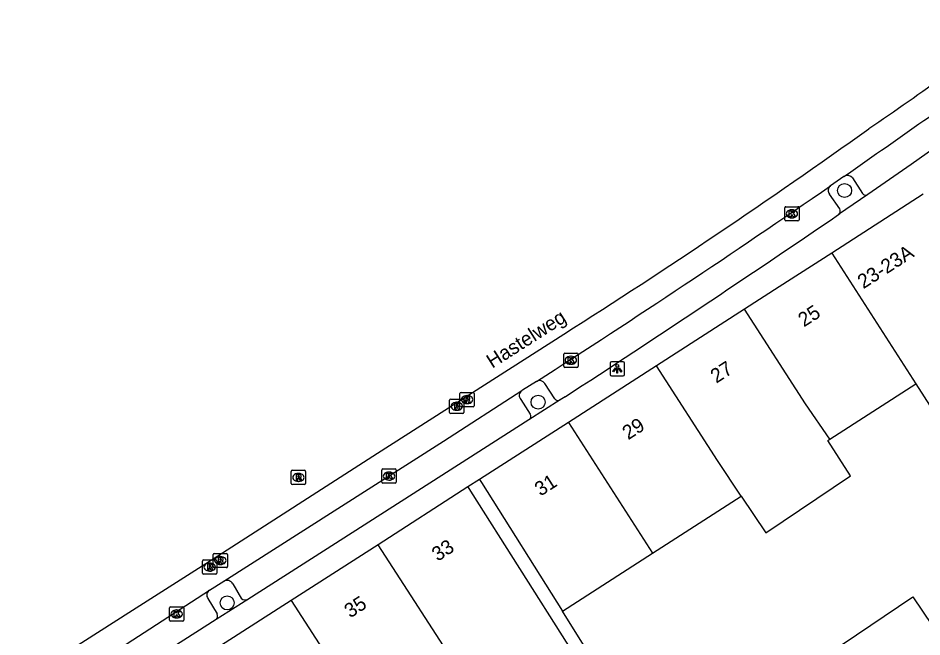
# Model space of a CAD drawing. Extents: x 159503 to 160347, y 382525 to 383272.
# Drawn here: x 159815.5 to 159878.7, y 383171.1 to 383214.4 of the extents above; entities that cross this region are included whole.
import ezdxf

# ---------------------------------------------------------------- set-up
doc = ezdxf.new("R2010")
doc.units = 0
for name, color, linetype in [('IMGEO_Boom', 7, 'Continuous'), ('IMGEO_Kolk', 7, 'Continuous'), ('IMGEO_Lichtpunt', 7, 'Continuous'), ('IMGEO_Openbare_ruimte_label', 7, 'Continuous'), ('IMGEO_Pand', 7, 'Continuous'), ('IMGEO_Pand_nummerreeks', 7, 'Continuous'), ('IMGEO_Parkeervlak_open', 7, 'Continuous'), ('IMGEO_Rijbaan_lokaal_gesloten', 7, 'Continuous'), ('IMGEO_Rioolput', 7, 'Continuous'), ('IMGEO_Voetpad_open', 7, 'Continuous')]:
    doc.layers.add(name, color=color, linetype=linetype)

msp = doc.modelspace()

# ---------------------------------------------------------------- linework, layer by layer
at = {"layer": 'IMGEO_Boom'}
for centre in [(159873.328, 383202.336), (159851.874, 383187.529), (159830.109, 383173.484)]:
    msp.add_circle(centre, 0.489, dxfattribs=at)
at = {"layer": 'IMGEO_Kolk'}
for p, q in [((159869.139, 383200.28), (159869.139, 383201.132)), ((159869.214, 383201.206), (159870.066, 383201.206)), ((159869.627, 383200.986), (159869.652, 383200.986)), ((159870.14, 383201.132), (159870.14, 383200.28)), ((159870.066, 383200.206), (159869.214, 383200.206)), ((159869.65, 383200.426), (159869.625, 383200.426)), ((159853.667, 383190.036), (159853.667, 383190.888)), ((159853.742, 383190.962), (159854.594, 383190.962)), ((159854.155, 383190.742), (159854.18, 383190.742)), ((159854.668, 383190.888), (159854.668, 383190.036)), ((159854.594, 383189.962), (159853.742, 383189.962)), ((159854.178, 383190.182), (159854.153, 383190.182)), ((159840.939, 383181.927), (159840.939, 383182.779)), ((159841.014, 383182.853), (159841.866, 383182.853)), ((159841.427, 383182.633), (159841.452, 383182.633)), ((159841.94, 383182.779), (159841.94, 383181.927)), ((159841.866, 383181.853), (159841.014, 383181.853)), ((159841.45, 383182.073), (159841.425, 383182.073)), ((159826.073, 383172.282), (159826.073, 383173.134)), ((159826.148, 383173.208), (159827, 383173.208)), ((159826.561, 383172.988), (159826.586, 383172.988)), ((159827.074, 383173.134), (159827.074, 383172.282)), ((159827, 383172.208), (159826.148, 383172.208)), ((159826.584, 383172.428), (159826.559, 383172.428))]:
    msp.add_line(p, q, dxfattribs=at)
for points in [[(159869.139, 383200.28), (159869.139, 383201.132)], [(159869.214, 383201.206), (159870.066, 383201.206)], [(159869.46, 383200.906), (159869.583, 383200.906), (159869.583, 383200.755), (159869.713, 383200.906), (159869.877, 383200.906), (159869.731, 383200.755), (159869.884, 383200.506), (159869.732, 383200.506), (159869.647, 383200.67), (159869.583, 383200.603), (159869.583, 383200.506), (159869.46, 383200.506), (159869.46, 383200.906)], [(159870.14, 383201.132), (159870.14, 383200.28)], [(159870.066, 383200.206), (159869.214, 383200.206)], [(159853.667, 383190.036), (159853.667, 383190.888)], [(159853.742, 383190.962), (159854.594, 383190.962)], [(159853.988, 383190.662), (159854.111, 383190.662), (159854.111, 383190.511), (159854.241, 383190.662), (159854.405, 383190.662), (159854.259, 383190.511), (159854.412, 383190.262), (159854.26, 383190.262), (159854.175, 383190.426), (159854.111, 383190.359), (159854.111, 383190.262), (159853.988, 383190.262), (159853.988, 383190.662)], [(159854.668, 383190.888), (159854.668, 383190.036)], [(159854.594, 383189.962), (159853.742, 383189.962)], [(159840.939, 383181.927), (159840.939, 383182.779)], [(159841.014, 383182.853), (159841.866, 383182.853)], [(159841.26, 383182.553), (159841.383, 383182.553), (159841.383, 383182.402), (159841.513, 383182.553), (159841.677, 383182.553), (159841.531, 383182.402), (159841.684, 383182.153), (159841.532, 383182.153), (159841.447, 383182.317), (159841.383, 383182.25), (159841.383, 383182.153), (159841.26, 383182.153), (159841.26, 383182.553)], [(159841.94, 383182.779), (159841.94, 383181.927)], [(159841.866, 383181.853), (159841.014, 383181.853)], [(159826.073, 383172.282), (159826.073, 383173.134)], [(159826.148, 383173.208), (159827, 383173.208)], [(159826.394, 383172.908), (159826.517, 383172.908), (159826.517, 383172.757), (159826.647, 383172.908), (159826.811, 383172.908), (159826.665, 383172.757), (159826.818, 383172.508), (159826.666, 383172.508), (159826.581, 383172.672), (159826.517, 383172.605), (159826.517, 383172.508), (159826.394, 383172.508), (159826.394, 383172.908)], [(159827.074, 383173.134), (159827.074, 383172.282)], [(159827, 383172.208), (159826.148, 383172.208)]]:
    msp.add_lwpolyline(points, dxfattribs=at)
for centre, start, end in [((159869.216, 383201.13), 91.55205, 178.44795), ((159869.216, 383201.13), 91.55205, 178.44795), ((159870.064, 383201.13), 1.55205, 88.44795), ((159870.064, 383201.13), 1.55205, 88.44795), ((159869.216, 383200.282), 181.55205, 268.44795), ((159869.216, 383200.282), 181.55205, 268.44795), ((159870.064, 383200.282), 271.55205, 358.44795), ((159870.064, 383200.282), 271.55205, 358.44795), ((159853.744, 383190.886), 91.55205, 178.44795), ((159853.744, 383190.886), 91.55205, 178.44795), ((159854.592, 383190.886), 1.55205, 88.44795), ((159854.592, 383190.886), 1.55205, 88.44795), ((159853.744, 383190.038), 181.55205, 268.44795), ((159853.744, 383190.038), 181.55205, 268.44795), ((159854.592, 383190.038), 271.55205, 358.44795), ((159854.592, 383190.038), 271.55205, 358.44795), ((159841.016, 383182.777), 91.55205, 178.44795), ((159841.016, 383182.777), 91.55205, 178.44795), ((159841.864, 383182.777), 1.55205, 88.44795), ((159841.864, 383182.777), 1.55205, 88.44795), ((159841.016, 383181.929), 181.55205, 268.44795), ((159841.016, 383181.929), 181.55205, 268.44795), ((159841.864, 383181.929), 271.55205, 358.44795), ((159841.864, 383181.929), 271.55205, 358.44795), ((159826.15, 383173.132), 91.55205, 178.44795), ((159826.15, 383173.132), 91.55205, 178.44795), ((159826.998, 383173.132), 1.55205, 88.44795), ((159826.998, 383173.132), 1.55205, 88.44795), ((159826.15, 383172.284), 181.55205, 268.44795), ((159826.15, 383172.284), 181.55205, 268.44795), ((159826.998, 383172.284), 271.55205, 358.44795), ((159826.998, 383172.284), 271.55205, 358.44795)]:
    msp.add_arc(centre, 0.0765, start, end, dxfattribs=at)
for centre, major_axis, ratio, start_param, end_param in [((159869.626, 383200.706), (-0.387, 0.002), 0.722429, 4.712389, 7.853982), ((159869.651, 383200.706), (-0.39, 0.002), 0.717154, 1.570796, 4.712389), ((159854.154, 383190.462), (-0.387, 0.002), 0.722429, 4.712389, 7.853982), ((159854.179, 383190.462), (-0.39, 0.002), 0.717154, 1.570796, 4.712389), ((159841.426, 383182.353), (-0.387, 0.002), 0.722429, 4.712389, 7.853982), ((159841.451, 383182.353), (-0.39, 0.002), 0.717154, 1.570796, 4.712389), ((159826.56, 383172.708), (-0.387, 0.002), 0.722429, 4.712389, 7.853982), ((159826.585, 383172.708), (-0.39, 0.002), 0.717154, 1.570796, 4.712389)]:
    msp.add_ellipse(centre, major_axis=major_axis, ratio=ratio, start_param=start_param, end_param=end_param, dxfattribs=at)
at = {"layer": 'IMGEO_Lichtpunt'}
for p, q in [((159856.919, 383190.266), (159856.919, 383189.459)), ((159856.919, 383190.266), (159856.919, 383189.459)), ((159857.821, 383190.361), (159857.013, 383190.361)), ((159857.821, 383190.361), (159857.013, 383190.361)), ((159857.915, 383189.459), (159857.915, 383190.266)), ((159857.915, 383189.459), (159857.915, 383190.266)), ((159857.013, 383189.365), (159857.821, 383189.365)), ((159857.013, 383189.365), (159857.821, 383189.365))]:
    msp.add_line(p, q, dxfattribs=at)
for points in [[(159857.293, 383189.93), (159857.332, 383189.902), (159857.144, 383189.64), (159857.106, 383189.667), (159857.293, 383189.93)], [(159857.395, 383189.882), (159857.442, 383189.882), (159857.442, 383189.56), (159857.395, 383189.56), (159857.395, 383189.882)], [(159857.505, 383189.902), (159857.543, 383189.929), (159857.73, 383189.667), (159857.691, 383189.639), (159857.505, 383189.902)]]:
    msp.add_lwpolyline(points, dxfattribs=at)
msp.add_circle((159857.418, 383190.064), 0.0994, dxfattribs=at)
for centre, start, end in [((159857.013, 383190.266), 90, 180), ((159857.013, 383190.266), 90, 180), ((159857.821, 383190.266), 0, 90), ((159857.821, 383190.266), 0, 90), ((159857.013, 383189.459), 180, 270), ((159857.013, 383189.459), 180, 270), ((159857.821, 383189.459), 270, 0), ((159857.821, 383189.459), 270, 360)]:
    msp.add_arc(centre, 0.0946, start, end, dxfattribs=at)
at = {"layer": 'IMGEO_Pand'}
for points in [[(159878.835, 383202.07), (159872.426, 383197.959)], [(159872.426, 383197.959), (159868.758, 383195.606), (159866.332, 383194.046)], [(159872.426, 383197.959), (159878.306, 383188.801)], [(159866.332, 383194.046), (159860.163, 383190.081)], [(159872.295, 383184.937), (159870.595, 383187.408), (159866.332, 383194.046)], [(159860.163, 383190.081), (159853.995, 383186.117)], [(159866.095, 383180.951), (159864.424, 383183.446), (159860.163, 383190.081)], [(159872.295, 383184.937), (159878.306, 383188.801)], [(159878.306, 383188.801), (159889.273, 383171.719)], [(159853.995, 383186.117), (159847.782, 383182.123)], [(159853.995, 383186.117), (159859.878, 383176.954)], [(159866.095, 383180.951), (159867.81, 383178.389), (159873.746, 383182.365), (159872.151, 383184.845), (159872.295, 383184.937)], [(159846.963, 383181.604), (159840.668, 383177.557)], [(159846.963, 383181.604), (159847.147, 383181.308), (159854.007, 383170.489)], [(159847.782, 383182.123), (159847.917, 383181.913), (159853.585, 383172.908)], [(159859.878, 383176.954), (159866.095, 383180.951)], [(159840.668, 383177.557), (159834.587, 383173.647)], [(159846.533, 383168.49), (159840.668, 383177.557)], [(159853.585, 383172.908), (159859.878, 383176.954)], [(159834.587, 383173.647), (159828.738, 383169.887), (159828.505, 383169.737)], [(159834.587, 383173.647), (159840.463, 383164.563)], [(159878.649, 383162.412), (159873.157, 383170.573), (159878.113, 383173.909), (159882.802, 383166.958)]]:
    msp.add_lwpolyline(points, dxfattribs=at)
at = {"layer": 'IMGEO_Parkeervlak_open'}
for points in [[(159873.889, 383203.213), (159874.584, 383202.136)], [(159872.993, 383201.059), (159872.267, 383202.072)], [(159853.037, 383187.77), (159852.339, 383188.838)], [(159850.662, 383187.724), (159851.326, 383186.7)], [(159830.498, 383174.819), (159831.111, 383173.78)], [(159828.764, 383173.786), (159829.409, 383172.71)]]:
    msp.add_lwpolyline(points, dxfattribs=at)
for centre, radius, start, end in [((159873.527, 383202.927), 0.462, 38.32839, 124.0961), ((159872.598, 383202.332), 0.421, 127.74414, 218.21993), ((159874.813, 383202.292), 0.277, 214.37111, 302.60123), ((159872.715, 383200.905), 0.318, 307.64179, 28.92334), ((159851.974, 383188.615), 0.428, 31.44346, 120.11246), ((159850.976, 383188), 0.418, 126.71471, 221.32586), ((159853.279, 383187.945), 0.298, 215.7988, 297.97109), ((159851.06, 383186.551), 0.305, 304.55063, 29.27191), ((159830.102, 383174.617), 0.445, 27.02937, 122.27695), ((159829.102, 383174.033), 0.419, 123.124, 216.21572), ((159831.374, 383174.095), 0.41, 230.14442, 295.28366), ((159829.066, 383172.569), 0.371, 318.78402, 22.38763)]:
    msp.add_arc(centre, radius, start, end, dxfattribs=at)
at = {"layer": 'IMGEO_Rijbaan_lokaal_gesloten'}
for points in [[(159873.268, 383203.309), (159872.34, 383202.665)], [(159783.129, 383148.501), (159789.43, 383151.698), (159793.256, 383153.812), (159796.935, 383156.075), (159802.071, 383159.31), (159806.3, 383162.05), (159813.325, 383166.51), (159823.487, 383172.985), (159829.121, 383176.57), (159840.622, 383183.949), (159853.667, 383192.289)], [(159851.759, 383188.985), (159850.773, 383188.365), (159850.726, 383188.335)], [(159829.864, 383174.993), (159835.483, 383178.581), (159845.256, 383184.804), (159850.726, 383188.335)], [(159828.873, 383174.384), (159829.864, 383174.993)], [(159807.939, 383160.989), (159813.8, 383164.72), (159822.635, 383170.351), (159828.873, 383174.384)]]:
    msp.add_lwpolyline(points, dxfattribs=at)
for centre, radius, start, end in [((159609.021, 383592.756), 468.859, 304.5662, 306.19911), ((158408.824, 385302.006), 2559.126, 304.906839, 305.194739), ((159608.717, 383579.413), 458.111, 302.32329, 305.54436), ((159471.495, 383783.398), 705.639, 302.608267, 304.61497)]:
    msp.add_arc(centre, radius, start, end, dxfattribs=at)
at = {"layer": 'IMGEO_Rioolput'}
for p, q in [((159846.403, 383187.283), (159846.403, 383188.135)), ((159846.478, 383188.209), (159847.33, 383188.209)), ((159846.891, 383187.989), (159846.916, 383187.989)), ((159847.404, 383188.135), (159847.404, 383187.283)), ((159845.681, 383186.816), (159845.681, 383187.668)), ((159845.756, 383187.742), (159846.608, 383187.742)), ((159846.169, 383187.522), (159846.194, 383187.522)), ((159846.682, 383187.668), (159846.682, 383186.816)), ((159846.914, 383187.429), (159846.889, 383187.429)), ((159846.608, 383186.742), (159845.756, 383186.742)), ((159846.192, 383186.962), (159846.167, 383186.962)), ((159847.33, 383187.209), (159846.478, 383187.209)), ((159834.596, 383181.834), (159834.596, 383182.686)), ((159834.671, 383182.76), (159835.523, 383182.76)), ((159835.084, 383182.54), (159835.109, 383182.54)), ((159835.597, 383182.686), (159835.597, 383181.834)), ((159835.523, 383181.76), (159834.671, 383181.76)), ((159835.107, 383181.98), (159835.082, 383181.98)), ((159829.131, 383176.023), (159829.131, 383176.875)), ((159829.206, 383176.949), (159830.058, 383176.949)), ((159829.619, 383176.729), (159829.644, 383176.729)), ((159830.132, 383176.875), (159830.132, 383176.023)), ((159828.385, 383175.56), (159828.385, 383176.412)), ((159828.46, 383176.486), (159829.312, 383176.486)), ((159828.873, 383176.266), (159828.898, 383176.266)), ((159830.058, 383175.949), (159829.206, 383175.949)), ((159829.386, 383176.412), (159829.386, 383175.56)), ((159829.642, 383176.169), (159829.617, 383176.169)), ((159829.312, 383175.486), (159828.46, 383175.486)), ((159828.896, 383175.706), (159828.871, 383175.706))]:
    msp.add_line(p, q, dxfattribs=at)
for points in [[(159846.403, 383187.283), (159846.403, 383188.135)], [(159846.478, 383188.209), (159847.33, 383188.209)], [(159847.404, 383188.135), (159847.404, 383187.283)], [(159845.681, 383186.816), (159845.681, 383187.668)], [(159845.756, 383187.742), (159846.608, 383187.742)], [(159846.27, 383187.44), (159846.018, 383187.442), (159846.018, 383187.042)], [(159846.196, 383187.361), (159846.142, 383187.361), (159846.142, 383187.28)], [(159846.682, 383187.668), (159846.682, 383186.816)], [(159846.992, 383187.907), (159846.74, 383187.909), (159846.74, 383187.509)], [(159846.74, 383187.509), (159846.864, 383187.509), (159846.864, 383187.671), (159846.875, 383187.671)], [(159846.918, 383187.828), (159846.864, 383187.828), (159846.864, 383187.747)], [(159846.864, 383187.747), (159846.916, 383187.747)], [(159846.922, 383187.642), (159846.993, 383187.509), (159847.133, 383187.509), (159847.068, 383187.635)], [(159846.608, 383186.742), (159845.756, 383186.742)], [(159846.018, 383187.042), (159846.142, 383187.042), (159846.142, 383187.204), (159846.153, 383187.204)], [(159846.142, 383187.28), (159846.194, 383187.28)], [(159846.2, 383187.175), (159846.271, 383187.042), (159846.411, 383187.042), (159846.346, 383187.168)], [(159847.33, 383187.209), (159846.478, 383187.209)], [(159834.596, 383181.834), (159834.596, 383182.686)], [(159834.671, 383182.76), (159835.523, 383182.76)], [(159835.185, 383182.458), (159834.933, 383182.46), (159834.933, 383182.06)], [(159835.111, 383182.379), (159835.057, 383182.379), (159835.057, 383182.298)], [(159835.057, 383182.298), (159835.109, 383182.298)], [(159835.597, 383182.686), (159835.597, 383181.834)], [(159835.523, 383181.76), (159834.671, 383181.76)], [(159834.933, 383182.06), (159835.057, 383182.06), (159835.057, 383182.222), (159835.068, 383182.222)], [(159835.115, 383182.193), (159835.186, 383182.06), (159835.326, 383182.06), (159835.261, 383182.186)], [(159829.131, 383176.023), (159829.131, 383176.875)], [(159829.206, 383176.949), (159830.058, 383176.949)], [(159829.72, 383176.647), (159829.468, 383176.649), (159829.468, 383176.249)], [(159829.646, 383176.568), (159829.592, 383176.568), (159829.592, 383176.487)], [(159830.132, 383176.875), (159830.132, 383176.023)], [(159828.385, 383175.56), (159828.385, 383176.412)], [(159828.46, 383176.486), (159829.312, 383176.486)], [(159828.974, 383176.184), (159828.722, 383176.186), (159828.722, 383175.786)], [(159828.722, 383175.786), (159828.846, 383175.786), (159828.846, 383175.948), (159828.857, 383175.948)], [(159828.9, 383176.105), (159828.846, 383176.105), (159828.846, 383176.024)], [(159828.846, 383176.024), (159828.898, 383176.024)], [(159828.904, 383175.919), (159828.975, 383175.786), (159829.115, 383175.786), (159829.05, 383175.912)], [(159830.058, 383175.949), (159829.206, 383175.949)], [(159829.386, 383176.412), (159829.386, 383175.56)], [(159829.468, 383176.249), (159829.592, 383176.249), (159829.592, 383176.411), (159829.603, 383176.411)], [(159829.592, 383176.487), (159829.644, 383176.487)], [(159829.65, 383176.382), (159829.721, 383176.249), (159829.861, 383176.249), (159829.796, 383176.375)], [(159829.312, 383175.486), (159828.46, 383175.486)]]:
    msp.add_lwpolyline(points, dxfattribs=at)
for centre, radius, start, end in [((159846.48, 383188.133), 0.0765, 91.55205, 178.44795), ((159846.48, 383188.133), 0.0765, 91.55205, 178.44795), ((159847.328, 383188.133), 0.0765, 1.55205, 88.44795), ((159847.328, 383188.133), 0.0765, 1.55205, 88.44795), ((159845.758, 383187.666), 0.0765, 91.55205, 178.44795), ((159845.758, 383187.666), 0.0765, 91.55205, 178.44795), ((159846.202, 383187.265), 0.0964, 77.00612, 93.18647), ((159846.216, 383187.322), 0.0378, 276.66336, 79.67722), ((159846.269, 383187.33), 0.109, 350.36119, 89.41601), ((159846.267, 383187.33), 0.112, 277.58423, 350.98172), ((159846.606, 383187.666), 0.0765, 1.55205, 88.44795), ((159846.606, 383187.666), 0.0765, 1.55205, 88.44795), ((159846.874, 383187.618), 0.0533, 26.02933, 88.69889), ((159846.9, 383187.936), 0.19, 274.7715, 282.96867), ((159846.924, 383187.732), 0.0964, 77.00612, 93.18647), ((159846.938, 383187.789), 0.0378, 276.66336, 79.67722), ((159846.991, 383187.797), 0.109, 350.36119, 89.41601), ((159846.989, 383187.797), 0.112, 277.58423, 350.98172), ((159846.973, 383187.582), 0.108, 29.51342, 73.79051), ((159845.758, 383186.818), 0.0765, 181.55205, 268.44795), ((159845.758, 383186.818), 0.0765, 181.55205, 268.44795), ((159846.152, 383187.151), 0.0533, 26.02933, 88.69889), ((159846.178, 383187.469), 0.19, 274.7715, 282.96867), ((159846.251, 383187.115), 0.108, 29.51342, 73.79051), ((159846.48, 383187.285), 0.0765, 181.55205, 268.44795), ((159846.48, 383187.285), 0.0765, 181.55205, 268.44795), ((159846.606, 383186.818), 0.0765, 271.55205, 358.44795), ((159846.606, 383186.818), 0.0765, 271.55205, 358.44795), ((159847.328, 383187.285), 0.0765, 271.55205, 358.44795), ((159847.328, 383187.285), 0.0765, 271.55205, 358.44795), ((159834.673, 383182.684), 0.0765, 91.55205, 178.44795), ((159834.673, 383182.684), 0.0765, 91.55205, 178.44795), ((159835.093, 383182.487), 0.19, 274.7715, 282.96867), ((159835.117, 383182.283), 0.0964, 77.00612, 93.18647), ((159835.131, 383182.34), 0.0378, 276.66336, 79.67722), ((159835.184, 383182.348), 0.109, 350.36119, 89.41601), ((159835.182, 383182.348), 0.112, 277.58423, 350.98172), ((159835.166, 383182.133), 0.108, 29.51342, 73.79051), ((159835.521, 383182.684), 0.0765, 1.55205, 88.44795), ((159835.521, 383182.684), 0.0765, 1.55205, 88.44795), ((159834.673, 383181.836), 0.0765, 181.55205, 268.44795), ((159834.673, 383181.836), 0.0765, 181.55205, 268.44795), ((159835.067, 383182.169), 0.0533, 26.02933, 88.69889), ((159835.521, 383181.836), 0.0765, 271.55205, 358.44795), ((159835.521, 383181.836), 0.0765, 271.55205, 358.44795), ((159829.208, 383176.873), 0.0765, 91.55205, 178.44795), ((159829.208, 383176.873), 0.0765, 91.55205, 178.44795), ((159829.652, 383176.472), 0.0964, 77.00612, 93.18647), ((159829.666, 383176.529), 0.0378, 276.66336, 79.67722), ((159829.719, 383176.537), 0.109, 350.36119, 89.41601), ((159830.056, 383176.873), 0.0765, 1.55205, 88.44795), ((159830.056, 383176.873), 0.0765, 1.55205, 88.44795), ((159828.462, 383176.41), 0.0765, 91.55205, 178.44795), ((159828.462, 383176.41), 0.0765, 91.55205, 178.44795), ((159828.856, 383175.895), 0.0533, 26.02933, 88.69889), ((159828.882, 383176.213), 0.19, 274.7715, 282.96867), ((159828.906, 383176.009), 0.0964, 77.00612, 93.18647), ((159828.92, 383176.066), 0.0378, 276.66336, 79.67722), ((159828.973, 383176.074), 0.109, 350.36119, 89.41601), ((159828.971, 383176.074), 0.112, 277.58423, 350.98172), ((159828.955, 383175.859), 0.108, 29.51342, 73.79051), ((159829.208, 383176.025), 0.0765, 181.55205, 268.44795), ((159829.208, 383176.025), 0.0765, 181.55205, 268.44795), ((159829.31, 383176.41), 0.0765, 1.55205, 88.44795), ((159829.31, 383176.41), 0.0765, 1.55205, 88.44795), ((159829.602, 383176.358), 0.0533, 26.02933, 88.69889), ((159829.628, 383176.676), 0.19, 274.7715, 282.96867), ((159829.717, 383176.537), 0.112, 277.58423, 350.98172), ((159829.701, 383176.322), 0.108, 29.51342, 73.79051), ((159830.056, 383176.025), 0.0765, 271.55205, 358.44795), ((159830.056, 383176.025), 0.0765, 271.55205, 358.44795), ((159828.462, 383175.562), 0.0765, 181.55205, 268.44795), ((159828.462, 383175.562), 0.0765, 181.55205, 268.44795), ((159829.31, 383175.562), 0.0765, 271.55205, 358.44795), ((159829.31, 383175.562), 0.0765, 271.55205, 358.44795)]:
    msp.add_arc(centre, radius, start, end, dxfattribs=at)
for centre, major_axis, ratio, start_param, end_param in [((159846.89, 383187.709), (-0.387, 0.002), 0.722429, 4.712389, 7.853982), ((159846.915, 383187.709), (-0.39, 0.002), 0.717154, 1.570796, 4.712389), ((159846.168, 383187.242), (-0.387, 0.002), 0.722429, 4.712389, 7.853982), ((159846.193, 383187.242), (-0.39, 0.002), 0.717154, 1.570796, 4.712389), ((159835.083, 383182.26), (-0.387, 0.002), 0.722429, 4.712389, 7.853982), ((159835.108, 383182.26), (-0.39, 0.002), 0.717154, 1.570796, 4.712389), ((159829.618, 383176.449), (-0.387, 0.002), 0.722429, 4.712389, 7.853982), ((159829.643, 383176.449), (-0.39, 0.002), 0.717154, 1.570796, 4.712389), ((159828.872, 383175.986), (-0.387, 0.002), 0.722429, 4.712389, 7.853982), ((159828.897, 383175.986), (-0.39, 0.002), 0.717154, 1.570796, 4.712389)]:
    msp.add_ellipse(centre, major_axis=major_axis, ratio=ratio, start_param=start_param, end_param=end_param, dxfattribs=at)
at = {"layer": 'IMGEO_Voetpad_open'}
for points in [[(159884.369, 383208.682), (159881.505, 383206.647), (159877.994, 383204.159), (159874.962, 383202.059)], [(159874.962, 383202.059), (159872.909, 383200.654)], [(159853.419, 383187.681), (159851.233, 383186.3)], [(159853.759, 383187.901), (159853.419, 383187.681)], [(159851.233, 383186.3), (159846.305, 383183.135), (159836.847, 383177.096), (159831.549, 383173.724)], [(159847.782, 383182.123), (159846.963, 383181.604)], [(159831.549, 383173.724), (159829.345, 383172.324)], [(159863.901, 383156.471), (159863.26, 383157.393), (159853.585, 383172.908)], [(159829.345, 383172.324), (159821.969, 383167.609), (159809.636, 383159.722)]]:
    msp.add_lwpolyline(points, dxfattribs=at)
msp.add_arc((159260.879, 384098.928), 1086.958, 303.055343, 304.268157, dxfattribs=at)

# ---------------------------------------------------------------- texts
at = {"layer": 'IMGEO_Openbare_ruimte_label'}
msp.add_text('Hastelweg', height=1, rotation=32.4668, dxfattribs=at).set_placement((159848.665, 383189.863))
at = {"layer": 'IMGEO_Pand_nummerreeks'}
for s, rotation, p in [('23-23A', 32.70443, (159874.642, 383195.426)), ('25', 32.70443, (159870.483, 383192.756)), ('27', 32.70443, (159864.351, 383188.818)), ('29', 32.70443, (159858.18, 383184.856)), ('31', 32.70443, (159852.043, 383180.914)), ('33', 32.89924, (159844.846, 383176.354)), ('35', 32.89924, (159838.721, 383172.392))]:
    msp.add_text(s, height=1, rotation=rotation, dxfattribs=at).set_placement(p)

doc.saveas('drawing.dxf')
